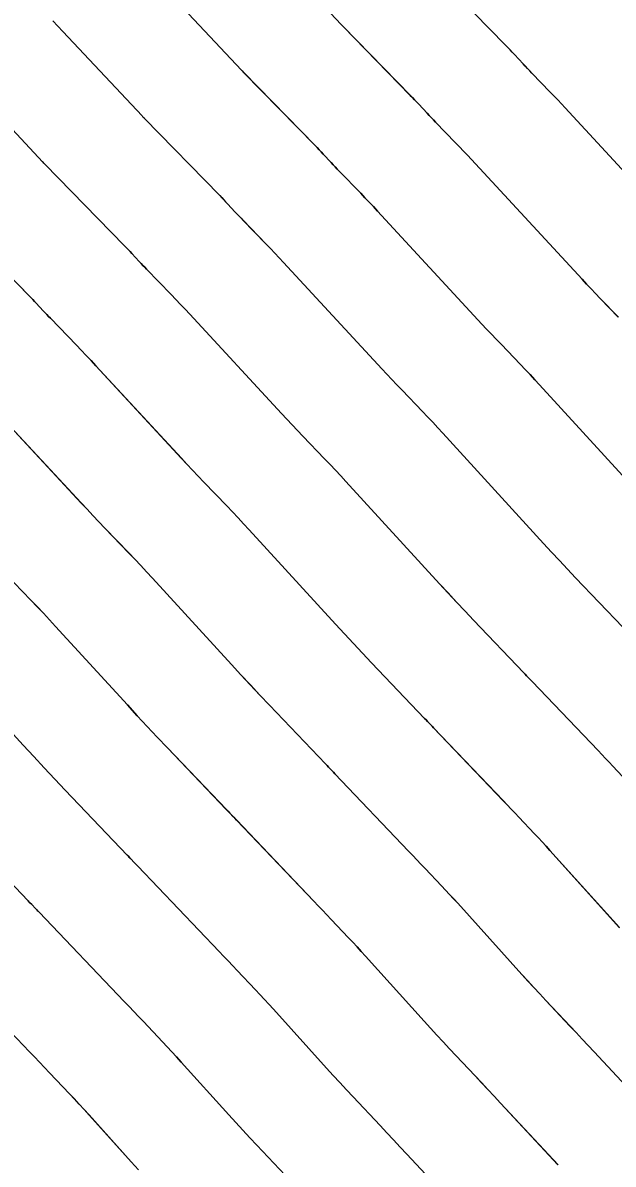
# Model space of a CAD drawing. Extents: x 954385 to 988206, y 1868364 to 1924553.
# Drawn here: x 955968.03 to 955985.12, y 1922937.41 to 1922970.46 of the extents above; entities that cross this region are included whole.
import ezdxf

# ---------------------------------------------------------------- set-up
doc = ezdxf.new("R2010")
doc.units = 0
for name, color, linetype in [('16', 7, 'Continuous'), ('6', 7, 'Continuous'), ('7', 7, 'Continuous')]:
    doc.layers.add(name, color=color, linetype=linetype)

msp = doc.modelspace()

# ---------------------------------------------------------------- linework, layer by layer
at = {"layer": '16'}
for points in [[(955974.636, 1922973.195), (955977.246, 1922970.408), (955977.26, 1922970.394), (955977.303, 1922970.35), (955979.249, 1922968.356), (955979.311, 1922968.292), (955979.373, 1922968.228), (955979.434, 1922968.163), (955979.495, 1922968.098), (955979.738, 1922967.838), (955979.798, 1922967.773), (955979.86, 1922967.708), (955979.921, 1922967.644), (955979.983, 1922967.579), (955980.558, 1922966.985), (955980.674, 1922966.865), (955980.789, 1922966.743), (955980.904, 1922966.621), (955981.018, 1922966.499), (955984.223, 1922963.032), (955984.352, 1922962.892), (955984.482, 1922962.754), (955984.613, 1922962.615), (955984.745, 1922962.478), (955985.272, 1922961.93)], [(955971.912, 1922971.702), (955974.363, 1922969.084), (955974.378, 1922969.068), (955974.423, 1922969.022), (955976.491, 1922966.905), (955976.55, 1922966.843), (955976.609, 1922966.782), (955976.668, 1922966.72), (955976.726, 1922966.658), (955976.959, 1922966.408), (955977.017, 1922966.345), (955977.076, 1922966.283), (955977.134, 1922966.222), (955977.194, 1922966.16), (955977.813, 1922965.52), (955977.936, 1922965.393), (955978.058, 1922965.264), (955978.179, 1922965.135), (955978.3, 1922965.006), (955981.322, 1922961.736), (955981.459, 1922961.588), (955981.598, 1922961.441), (955981.737, 1922961.294), (955981.877, 1922961.148), (955982.438, 1922960.565), (955982.577, 1922960.419), (955982.716, 1922960.272), (955982.854, 1922960.124), (955982.991, 1922959.975), (955986.123, 1922956.552)], [(955987.123, 1922964.327), (955983.736, 1922967.992), (955983.629, 1922968.107), (955983.52, 1922968.223), (955983.412, 1922968.337), (955983.302, 1922968.451), (955982.772, 1922968.999), (955982.707, 1922969.065), (955982.643, 1922969.132), (955982.58, 1922969.2), (955982.516, 1922969.268), (955982.264, 1922969.539), (955982.201, 1922969.607), (955982.137, 1922969.674), (955982.073, 1922969.741), (955982.008, 1922969.808), (955980.182, 1922971.678)], [(955968.897, 1922970.517), (955969.187, 1922970.209), (955971.481, 1922967.759), (955971.491, 1922967.748), (955971.502, 1922967.738), (955971.544, 1922967.695), (955973.732, 1922965.453), (955973.789, 1922965.395), (955973.846, 1922965.336), (955973.902, 1922965.276), (955973.957, 1922965.217), (955974.18, 1922964.978), (955974.236, 1922964.918), (955974.292, 1922964.859), (955974.348, 1922964.8), (955974.405, 1922964.741), (955975.069, 1922964.055), (955975.198, 1922963.92), (955975.327, 1922963.785), (955975.454, 1922963.649), (955975.581, 1922963.513), (955978.421, 1922960.441), (955978.567, 1922960.284), (955978.713, 1922960.128), (955978.861, 1922959.972), (955979.009, 1922959.818), (955979.603, 1922959.2), (955979.751, 1922959.046), (955979.898, 1922958.89), (955980.044, 1922958.733), (955980.189, 1922958.576), (955983.11, 1922955.383), (955983.34, 1922955.134), (955983.571, 1922954.885), (955983.803, 1922954.638), (955984.036, 1922954.392), (955985.403, 1922952.959)], [(955985.538, 1922948.485), (955985.112, 1922948.935), (955985.006, 1922949.047), (955984.899, 1922949.16), (955984.792, 1922949.272), (955984.686, 1922949.384), (955982.779, 1922951.382), (955982.738, 1922951.425), (955982.697, 1922951.468), (955982.615, 1922951.553), (955982.574, 1922951.596), (955982.533, 1922951.639), (955981.081, 1922953.161), (955980.833, 1922953.423), (955980.586, 1922953.685), (955980.34, 1922953.949), (955980.096, 1922954.215), (955977.386, 1922957.176), (955977.233, 1922957.343), (955977.079, 1922957.508), (955976.924, 1922957.672), (955976.768, 1922957.836), (955976.141, 1922958.487), (955975.984, 1922958.651), (955975.829, 1922958.815), (955975.674, 1922958.98), (955975.52, 1922959.145), (955972.863, 1922962.02), (955972.73, 1922962.163), (955972.595, 1922962.306), (955972.46, 1922962.448), (955972.325, 1922962.589), (955971.615, 1922963.322), (955971.561, 1922963.378), (955971.508, 1922963.434), (955971.454, 1922963.491), (955971.401, 1922963.548), (955971.189, 1922963.776), (955971.135, 1922963.833), (955971.082, 1922963.889), (955971.028, 1922963.946), (955970.974, 1922964.002), (955968.664, 1922966.367), (955968.642, 1922966.389), (955968.615, 1922966.418), (955968.604, 1922966.429), (955968.598, 1922966.435), (955966.462, 1922968.716)], [(955985.309, 1922944.26), (955983.29, 1922946.498), (955983.179, 1922946.619), (955983.069, 1922946.74), (955982.957, 1922946.86), (955982.845, 1922946.979), (955982.394, 1922947.456), (955982.281, 1922947.575), (955982.168, 1922947.694), (955982.055, 1922947.812), (955981.942, 1922947.931), (955979.923, 1922950.047), (955979.88, 1922950.092), (955979.836, 1922950.137), (955979.749, 1922950.228), (955979.706, 1922950.273), (955979.663, 1922950.319), (955978.125, 1922951.93), (955977.862, 1922952.207), (955977.601, 1922952.486), (955977.341, 1922952.765), (955977.083, 1922953.046), (955974.584, 1922955.777), (955974.423, 1922955.952), (955974.261, 1922956.126), (955974.097, 1922956.299), (955973.933, 1922956.471), (955973.273, 1922957.157), (955973.108, 1922957.329), (955972.944, 1922957.502), (955972.781, 1922957.675), (955972.619, 1922957.85), (955970.145, 1922960.527), (955970.005, 1922960.677), (955969.864, 1922960.827), (955969.723, 1922960.976), (955969.58, 1922961.124), (955968.826, 1922961.903), (955968.775, 1922961.956), (955968.724, 1922962.01), (955968.673, 1922962.064), (955968.622, 1922962.118), (955968.42, 1922962.335), (955968.369, 1922962.389), (955968.318, 1922962.443), (955968.267, 1922962.497), (955968.215, 1922962.55), (955965.785, 1922965.039)], [(955986.148, 1922938.974), (955984.573, 1922940.662), (955984.399, 1922940.849), (955984.224, 1922941.036), (955984.049, 1922941.222), (955983.874, 1922941.408), (955983.174, 1922942.153), (955982.999, 1922942.34), (955982.825, 1922942.527), (955982.653, 1922942.716), (955982.481, 1922942.905), (955980.621, 1922944.965), (955980.505, 1922945.093), (955980.388, 1922945.221), (955980.27, 1922945.348), (955980.151, 1922945.474), (955979.675, 1922945.976), (955979.556, 1922946.102), (955979.437, 1922946.228), (955979.318, 1922946.353), (955979.198, 1922946.478), (955977.067, 1922948.711), (955977.022, 1922948.759), (955976.976, 1922948.807), (955976.884, 1922948.903), (955976.838, 1922948.951), (955976.792, 1922948.998), (955975.17, 1922950.7), (955974.892, 1922950.992), (955974.616, 1922951.286), (955974.342, 1922951.581), (955974.069, 1922951.878), (955971.782, 1922954.377), (955971.613, 1922954.561), (955971.442, 1922954.744), (955971.27, 1922954.926), (955971.098, 1922955.106), (955970.404, 1922955.827), (955970.232, 1922956.008), (955970.06, 1922956.189), (955969.889, 1922956.371), (955969.718, 1922956.554), (955967.426, 1922959.034)], [(955983.526, 1922937.397), (955981.862, 1922939.18), (955981.678, 1922939.378), (955981.494, 1922939.575), (955981.309, 1922939.772), (955981.124, 1922939.969), (955980.384, 1922940.755), (955980.2, 1922940.952), (955980.016, 1922941.15), (955979.834, 1922941.349), (955979.652, 1922941.549), (955977.952, 1922943.433), (955977.83, 1922943.568), (955977.707, 1922943.702), (955977.583, 1922943.835), (955977.458, 1922943.968), (955976.957, 1922944.497), (955976.832, 1922944.63), (955976.706, 1922944.762), (955976.581, 1922944.894), (955976.455, 1922945.026), (955974.212, 1922947.376), (955974.164, 1922947.427), (955974.115, 1922947.477), (955974.019, 1922947.578), (955973.995, 1922947.603), (955973.97, 1922947.628), (955973.946, 1922947.653), (955973.922, 1922947.678), (955972.214, 1922949.469), (955971.922, 1922949.777), (955971.632, 1922950.086), (955971.343, 1922950.397), (955971.056, 1922950.709), (955968.98, 1922952.978), (955968.802, 1922953.171), (955968.624, 1922953.362), (955968.444, 1922953.552), (955968.263, 1922953.742), (955967.536, 1922954.497)], [(955966.177, 1922951.578), (955968.042, 1922949.54), (955968.344, 1922949.213), (955968.647, 1922948.886), (955968.952, 1922948.562), (955969.258, 1922948.239), (955971.052, 1922946.358), (955971.077, 1922946.332), (955971.103, 1922946.305), (955971.128, 1922946.279), (955971.153, 1922946.252), (955971.255, 1922946.147), (955971.28, 1922946.12), (955971.305, 1922946.094), (955971.331, 1922946.067), (955971.356, 1922946.041), (955973.711, 1922943.573), (955973.843, 1922943.434), (955973.975, 1922943.296), (955974.107, 1922943.157), (955974.238, 1922943.018), (955974.764, 1922942.462), (955974.895, 1922942.323), (955975.026, 1922942.183), (955975.155, 1922942.042), (955975.284, 1922941.901), (955976.824, 1922940.194), (955977.015, 1922939.983), (955977.207, 1922939.774), (955977.401, 1922939.565), (955977.595, 1922939.357), (955978.374, 1922938.529), (955978.569, 1922938.322), (955978.764, 1922938.114), (955978.958, 1922937.907), (955979.152, 1922937.699), (955980.904, 1922935.82)], [(955966.303, 1922947.008), (955968.182, 1922945.038), (955968.208, 1922945.01), (955968.235, 1922944.983), (955968.261, 1922944.955), (955968.288, 1922944.927), (955968.394, 1922944.817), (955968.421, 1922944.789), (955968.447, 1922944.761), (955968.474, 1922944.733), (955968.5, 1922944.706), (955970.968, 1922942.12), (955971.106, 1922941.975), (955971.244, 1922941.83), (955971.382, 1922941.684), (955971.52, 1922941.539), (955972.071, 1922940.957), (955972.208, 1922940.811), (955972.345, 1922940.664), (955972.48, 1922940.517), (955972.615, 1922940.368), (955973.996, 1922938.838), (955974.196, 1922938.617), (955974.398, 1922938.397), (955974.601, 1922938.178), (955974.805, 1922937.96), (955975.624, 1922937.089)], [(955971.378, 1922937.251), (955971.167, 1922937.483), (955969.946, 1922938.836), (955969.805, 1922938.991), (955969.664, 1922939.145), (955969.521, 1922939.299), (955969.377, 1922939.451), (955968.801, 1922940.06), (955968.657, 1922940.212), (955968.513, 1922940.364), (955968.369, 1922940.516), (955968.224, 1922940.667), (955965.645, 1922943.37)]]:
    msp.add_lwpolyline(points, dxfattribs=at)
at = {"layer": '6'}
for points in [[(955968.897, 1922970.517), (955969.187, 1922970.209), (955971.481, 1922967.759), (955971.491, 1922967.748), (955971.502, 1922967.737), (955971.529, 1922967.711), (955971.545, 1922967.695), (955973.732, 1922965.453), (955973.789, 1922965.394), (955973.846, 1922965.335), (955973.902, 1922965.276), (955973.957, 1922965.217), (955974.18, 1922964.978), (955974.235, 1922964.918), (955974.291, 1922964.859), (955974.348, 1922964.8), (955974.404, 1922964.741), (955975.069, 1922964.055), (955975.198, 1922963.921), (955975.326, 1922963.785), (955975.454, 1922963.65), (955975.581, 1922963.513), (955978.421, 1922960.441), (955978.567, 1922960.284), (955978.714, 1922960.128), (955978.861, 1922959.973), (955979.009, 1922959.818), (955979.603, 1922959.2), (955979.751, 1922959.046), (955979.898, 1922958.89), (955980.044, 1922958.733), (955980.189, 1922958.576), (955983.11, 1922955.384), (955983.34, 1922955.134), (955983.571, 1922954.885), (955983.803, 1922954.638), (955984.037, 1922954.392), (955985.404, 1922952.959)], [(955980.903, 1922935.819), (955979.151, 1922937.698), (955978.957, 1922937.906), (955978.762, 1922938.114), (955978.568, 1922938.321), (955978.373, 1922938.528), (955977.594, 1922939.357), (955977.399, 1922939.564), (955977.206, 1922939.773), (955977.014, 1922939.982), (955976.823, 1922940.193), (955975.283, 1922941.9), (955975.155, 1922942.042), (955975.025, 1922942.183), (955974.895, 1922942.323), (955974.764, 1922942.462), (955974.239, 1922943.018), (955974.107, 1922943.157), (955973.976, 1922943.296), (955973.844, 1922943.434), (955973.712, 1922943.573), (955971.357, 1922946.041), (955971.306, 1922946.094), (955971.256, 1922946.147), (955971.154, 1922946.253), (955971.104, 1922946.306), (955971.053, 1922946.359), (955969.259, 1922948.239), (955968.952, 1922948.562), (955968.647, 1922948.887), (955968.344, 1922949.213), (955968.043, 1922949.541), (955966.177, 1922951.578)]]:
    msp.add_lwpolyline(points, dxfattribs=at)
at = {"layer": '7'}
for points in [[(955985.273, 1922961.93), (955984.745, 1922962.478), (955984.614, 1922962.616), (955984.483, 1922962.754), (955984.353, 1922962.893), (955984.223, 1922963.032), (955981.018, 1922966.499), (955980.904, 1922966.622), (955980.789, 1922966.744), (955980.673, 1922966.865), (955980.557, 1922966.986), (955979.982, 1922967.58), (955979.921, 1922967.644), (955979.859, 1922967.708), (955979.798, 1922967.773), (955979.737, 1922967.838), (955979.495, 1922968.098), (955979.434, 1922968.163), (955979.373, 1922968.228), (955979.312, 1922968.292), (955979.25, 1922968.356), (955977.303, 1922970.35), (955977.289, 1922970.365), (955977.265, 1922970.389), (955977.255, 1922970.398), (955977.246, 1922970.408), (955974.636, 1922973.195)], [(955986.124, 1922956.552), (955982.991, 1922959.975), (955982.854, 1922960.124), (955982.716, 1922960.272), (955982.578, 1922960.419), (955982.438, 1922960.565), (955981.877, 1922961.148), (955981.737, 1922961.294), (955981.598, 1922961.441), (955981.46, 1922961.588), (955981.322, 1922961.736), (955978.299, 1922965.006), (955978.179, 1922965.136), (955978.058, 1922965.265), (955977.936, 1922965.393), (955977.813, 1922965.52), (955977.193, 1922966.16), (955977.134, 1922966.222), (955977.075, 1922966.284), (955977.017, 1922966.346), (955976.958, 1922966.408), (955976.726, 1922966.657), (955976.668, 1922966.72), (955976.609, 1922966.782), (955976.55, 1922966.843), (955976.491, 1922966.904), (955974.424, 1922969.022), (955974.409, 1922969.038), (955974.383, 1922969.063), (955974.373, 1922969.073), (955974.363, 1922969.084), (955971.911, 1922971.702)], [(955987.124, 1922964.327), (955983.736, 1922967.992), (955983.628, 1922968.108), (955983.52, 1922968.223), (955983.411, 1922968.337), (955983.302, 1922968.451), (955982.771, 1922968.999), (955982.707, 1922969.066), (955982.643, 1922969.133), (955982.579, 1922969.2), (955982.516, 1922969.268), (955982.264, 1922969.539), (955982.2, 1922969.607), (955982.137, 1922969.674), (955982.073, 1922969.741), (955982.008, 1922969.807), (955980.183, 1922971.678)], [(955966.462, 1922968.716), (955968.598, 1922966.435), (955968.609, 1922966.423), (955968.62, 1922966.412), (955968.649, 1922966.384), (955968.665, 1922966.367), (955970.974, 1922964.001), (955971.028, 1922963.945), (955971.082, 1922963.889), (955971.135, 1922963.833), (955971.189, 1922963.776), (955971.401, 1922963.548), (955971.454, 1922963.491), (955971.507, 1922963.434), (955971.561, 1922963.378), (955971.615, 1922963.322), (955972.324, 1922962.589), (955972.46, 1922962.448), (955972.595, 1922962.306), (955972.729, 1922962.164), (955972.863, 1922962.02), (955975.521, 1922959.146), (955975.674, 1922958.98), (955975.829, 1922958.815), (955975.985, 1922958.651), (955976.141, 1922958.488), (955976.768, 1922957.836), (955976.924, 1922957.672), (955977.079, 1922957.508), (955977.233, 1922957.343), (955977.387, 1922957.176), (955980.097, 1922954.215), (955980.341, 1922953.95), (955980.586, 1922953.686), (955980.833, 1922953.423), (955981.081, 1922953.161), (955982.534, 1922951.639), (955982.575, 1922951.596), (955982.616, 1922951.554), (955982.718, 1922951.447), (955982.759, 1922951.404), (955982.78, 1922951.382), (955984.686, 1922949.384), (955984.793, 1922949.272), (955984.9, 1922949.16), (955985.006, 1922949.047), (955985.113, 1922948.935), (955985.538, 1922948.485)], [(955965.786, 1922965.039), (955968.215, 1922962.55), (955968.267, 1922962.497), (955968.318, 1922962.443), (955968.369, 1922962.389), (955968.42, 1922962.335), (955968.622, 1922962.118), (955968.672, 1922962.064), (955968.723, 1922962.01), (955968.775, 1922961.956), (955968.826, 1922961.903), (955969.58, 1922961.124), (955969.722, 1922960.976), (955969.864, 1922960.827), (955970.005, 1922960.678), (955970.145, 1922960.527), (955972.62, 1922957.85), (955972.782, 1922957.676), (955972.945, 1922957.502), (955973.108, 1922957.329), (955973.273, 1922957.157), (955973.933, 1922956.471), (955974.097, 1922956.299), (955974.261, 1922956.126), (955974.423, 1922955.952), (955974.584, 1922955.777), (955977.083, 1922953.046), (955977.342, 1922952.766), (955977.602, 1922952.486), (955977.863, 1922952.208), (955978.126, 1922951.931), (955979.664, 1922950.319), (955979.707, 1922950.274), (955979.751, 1922950.228), (955979.859, 1922950.115), (955979.902, 1922950.07), (955979.924, 1922950.047), (955981.943, 1922947.931), (955982.056, 1922947.813), (955982.169, 1922947.694), (955982.282, 1922947.575), (955982.394, 1922947.456), (955982.845, 1922946.979), (955982.957, 1922946.86), (955983.068, 1922946.74), (955983.179, 1922946.619), (955983.289, 1922946.498), (955985.308, 1922944.259)], [(955967.426, 1922959.034), (955969.719, 1922956.555), (955969.889, 1922956.371), (955970.06, 1922956.189), (955970.232, 1922956.008), (955970.405, 1922955.827), (955971.098, 1922955.107), (955971.271, 1922954.926), (955971.442, 1922954.744), (955971.613, 1922954.561), (955971.782, 1922954.377), (955974.07, 1922951.878), (955974.342, 1922951.581), (955974.617, 1922951.286), (955974.893, 1922950.992), (955975.17, 1922950.7), (955976.794, 1922948.999), (955976.839, 1922948.951), (955976.885, 1922948.903), (955976.977, 1922948.808), (955977.022, 1922948.76), (955977.068, 1922948.712), (955979.199, 1922946.478), (955979.319, 1922946.353), (955979.438, 1922946.228), (955979.557, 1922946.102), (955979.676, 1922945.977), (955980.151, 1922945.474), (955980.27, 1922945.348), (955980.387, 1922945.221), (955980.504, 1922945.093), (955980.621, 1922944.965), (955982.48, 1922942.904), (955982.651, 1922942.715), (955982.824, 1922942.526), (955982.998, 1922942.339), (955983.172, 1922942.152), (955983.873, 1922941.408), (955984.048, 1922941.222), (955984.223, 1922941.035), (955984.397, 1922940.849), (955984.572, 1922940.662), (955986.147, 1922938.973)], [(955967.537, 1922954.497), (955968.263, 1922953.742), (955968.444, 1922953.553), (955968.624, 1922953.362), (955968.802, 1922953.171), (955968.98, 1922952.978), (955971.056, 1922950.709), (955971.343, 1922950.397), (955971.632, 1922950.086), (955971.922, 1922949.777), (955972.215, 1922949.47), (955973.924, 1922947.679), (955973.972, 1922947.628), (955974.02, 1922947.578), (955974.116, 1922947.477), (955974.164, 1922947.427), (955974.212, 1922947.377), (955976.456, 1922945.026), (955976.581, 1922944.894), (955976.707, 1922944.762), (955976.832, 1922944.63), (955976.957, 1922944.497), (955977.458, 1922943.968), (955977.582, 1922943.835), (955977.706, 1922943.702), (955977.83, 1922943.568), (955977.952, 1922943.433), (955979.651, 1922941.548), (955979.833, 1922941.348), (955980.015, 1922941.149), (955980.198, 1922940.951), (955980.383, 1922940.754), (955981.123, 1922939.968), (955981.308, 1922939.771), (955981.493, 1922939.574), (955981.677, 1922939.377), (955981.861, 1922939.18), (955983.525, 1922937.396)], [(955975.623, 1922937.089), (955974.804, 1922937.959), (955974.6, 1922938.177), (955974.397, 1922938.396), (955974.195, 1922938.616), (955973.995, 1922938.837), (955972.614, 1922940.368), (955972.48, 1922940.516), (955972.344, 1922940.664), (955972.208, 1922940.811), (955972.071, 1922940.957), (955971.52, 1922941.539), (955971.383, 1922941.684), (955971.245, 1922941.83), (955971.107, 1922941.975), (955970.968, 1922942.12), (955968.501, 1922944.706), (955968.448, 1922944.762), (955968.395, 1922944.817), (955968.289, 1922944.928), (955968.236, 1922944.983), (955968.183, 1922945.038), (955966.303, 1922947.008)], [(955971.377, 1922937.25), (955971.166, 1922937.482), (955969.946, 1922938.835), (955969.805, 1922938.991), (955969.663, 1922939.145), (955969.521, 1922939.298), (955969.377, 1922939.451), (955968.802, 1922940.06), (955968.658, 1922940.212), (955968.514, 1922940.364), (955968.369, 1922940.516), (955968.225, 1922940.667), (955965.645, 1922943.371)]]:
    msp.add_lwpolyline(points, dxfattribs=at)

doc.saveas('drawing.dxf')
